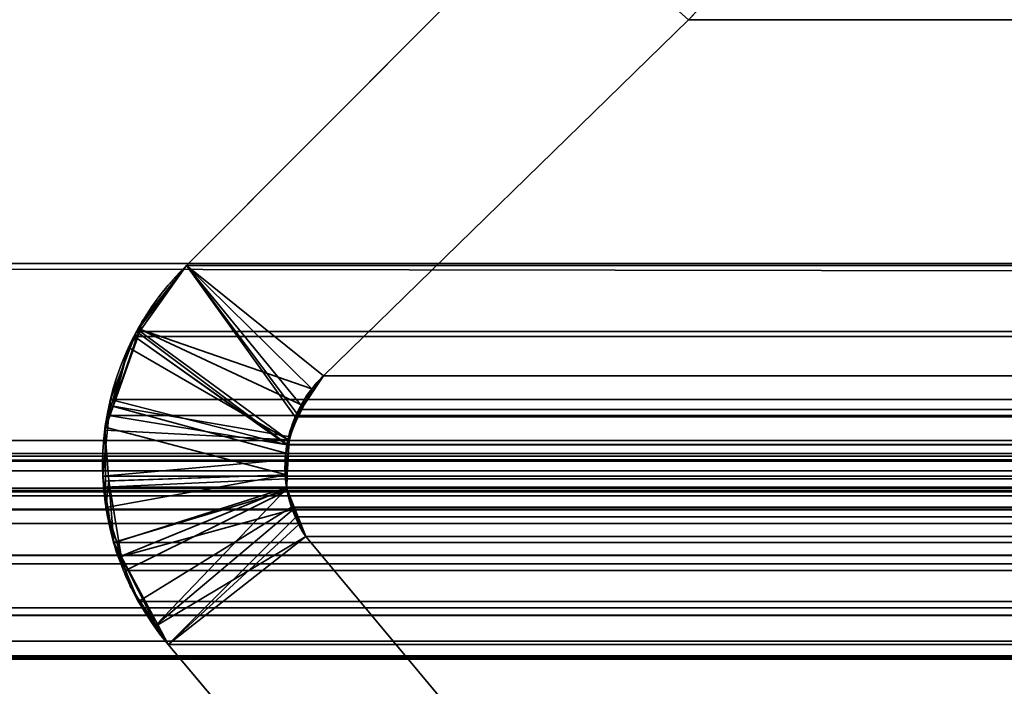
# Model space of a CAD drawing. Header units: millimetres. Extents: x -603 to 3703, y -120 to 193.
# Tile 336 of 656: x 1025.49 to 1028.85, y 1.2 to 3.48. Entities that reach past the tile are written whole.
import ezdxf

# ---------------------------------------------------------------- set-up
doc = ezdxf.new("R2010")
doc.units = ezdxf.units.MM
doc.layers.add('152', color=7, linetype='Continuous', true_color=0xffffff)

# ---------------------------------------------------------------- blocks, each defined once
blk = doc.blocks.new('UG_SURFACE_002')
at = {"layer": '152', "color": 252, "linetype": 'Continuous', "lineweight": 35}
for points in [[(2177.5, -35, 2213.0001), (2177.5, 174.4, 2213.0001), (822.5, 174.4, 2213.0001), (822.5, -35, 2213.0001)], [(972.5, -35, 2063), (972.5, 174.4, 2063), (2027.4999, 174.4, 2063), (2027.4999, -35, 2063)]]:
    blk.add_3dface(points, dxfattribs=at)
blk = doc.blocks.new('UG_SURFACE_089')
at = {"layer": '152', "color": 252, "linetype": 'Continuous', "lineweight": 35}
for points in [[(1011, -46.92, 2022.5), (1989, -46.92, 2022.5), (1989, 14.42, 2022.5), (1011, 14.42, 2022.5)], [(1012.5, -46.92, 2020.9999), (1012.5, 14.42, 2020.9999), (1987.5, 14.42, 2020.9999), (1987.5, -46.92, 2020.9999)]]:
    blk.add_3dface(points, dxfattribs=at)
blk = doc.blocks.new('UG_SURFACE_143')
at = {"layer": '152', "color": 7, "linetype": 'Continuous', "lineweight": 35}
for points in [[(1027.7711, 3.4787, -7), (1026.523, 2.2621, -7), (1026.0557, 2.6395, -7), (1027.3063, 3.8936, -7)], [(1026.523, 2.2621, 2006.9771), (1027.7711, 3.4787, 2005.729), (1027.3063, 3.8936, 2006.1936), (1026.0557, 2.6395, 2007.4444)], [(1027.3063, 3.8936, -7), (1026.0557, 2.6395, -7), (1026.0557, 2.6395, 2007.4444), (1027.3063, 3.8936, 2006.1936)], [(1027.7711, 3.4787, 2005.729), (1026.523, 2.2621, 2006.9771), (1026.523, 2.2621, -7), (1027.7711, 3.4787, -7)], [(1025.895, 2.4216, -7), (1025.9043, 2.4487, -7), (1026.0557, 2.6395, -7), (1026.4831, 2.2174, -7)], [(1026.4063, 2.0413, 2007.0937), (1026.4322, 2.1339, 2007.0679), (1026.0557, 2.6395, 2007.4444), (1025.896, 2.4145, 2007.6041)], [(1025.9043, 2.4487, -7), (1025.896, 2.4145, 2007.6041), (1026.0557, 2.6395, 2007.4444)], [(1026.0557, 2.6395, 2007.4444), (1026.0557, 2.6395, -7), (1025.9043, 2.4487, -7)], [(1026.523, 2.2621, -7), (1026.4831, 2.2174, -7), (1026.0557, 2.6395, -7)], [(1026.0557, 2.6395, 2007.4444), (1026.4322, 2.1339, 2007.0679), (1026.45, 2.1591, 2007.05)], [(1026.45, 2.1591, 2007.05), (1026.523, 2.2621, 2006.9771), (1026.0557, 2.6395, 2007.4444)], [(1025.9043, 2.4487, -7), (1025.895, 2.4216, -7), (1025.896, 2.4145, 2007.6041)], [(1026.4549, 2.1594, -7), (1026.4044, 2.0549, -7), (1025.8043, 2.1591, -7), (1025.895, 2.4216, -7)], [(1025.896, 2.4145, 2007.6041), (1025.895, 2.4216, -7), (1025.8043, 2.1591, -7)], [(1025.8043, 2.1591, -7), (1025.857, 2.3595, 2007.643), (1025.896, 2.4145, 2007.6041)], [(1025.896, 2.4145, 2007.6041), (1025.857, 2.3595, 2007.643), (1026.4063, 2.0413, 2007.0937)], [(1025.895, 2.4216, -7), (1026.4831, 2.2174, -7), (1026.4549, 2.1594, -7)], [(1025.857, 2.3595, 2007.643), (1025.7983, 2.1593, 2007.7016), (1026.3944, 1.9984, 2007.1056), (1026.4063, 2.0413, 2007.0937)], [(1025.8043, 2.1591, -7), (1025.7983, 2.1593, 2007.7016), (1025.857, 2.3595, 2007.643)], [(1026.523, 2.2621, 2006.9771), (1026.45, 2.1591, 2007.05), (1026.4549, 2.1594, -7)], [(1026.4549, 2.1594, -7), (1026.4831, 2.2174, -7), (1026.523, 2.2621, 2006.9771)], [(1026.4831, 2.2174, -7), (1026.523, 2.2621, -7), (1026.523, 2.2621, 2006.9771)], [(1025.7759, 2.0769, -7), (1025.7772, 2.0869, 2007.7229), (1025.7983, 2.1593, 2007.7016)], [(1025.7983, 2.1593, 2007.7016), (1025.8043, 2.1591, -7), (1025.7759, 2.0769, -7)], [(1025.7759, 2.0769, -7), (1025.8043, 2.1591, -7), (1026.4044, 2.0549, -7), (1026.404, 2.0437, -7)], [(1026.3966, 1.9241, 2007.1034), (1026.3944, 1.9984, 2007.1056), (1025.7983, 2.1593, 2007.7016), (1025.7772, 2.0869, 2007.7229)], [(1026.404, 2.0437, -7), (1026.4044, 2.0549, -7), (1026.45, 2.1591, 2007.05)], [(1026.45, 2.1591, 2007.05), (1026.4322, 2.1339, 2007.0679), (1026.404, 2.0437, -7)], [(1026.4044, 2.0549, -7), (1026.4549, 2.1594, -7), (1026.45, 2.1591, 2007.05)], [(1026.4322, 2.1339, 2007.0679), (1026.4063, 2.0413, 2007.0937), (1026.404, 2.0437, -7)], [(1025.7789, 1.902, 2007.7212), (1025.7772, 2.0869, 2007.7229), (1025.7759, 2.0769, -7)], [(1025.7772, 2.0869, 2007.7229), (1025.7789, 1.902, 2007.7212), (1026.3966, 1.9241, 2007.1034)], [(1026.404, 2.0437, -7), (1026.3994, 1.9236, -7), (1025.7897, 1.9034, -7), (1025.7759, 2.0769, -7)], [(1025.7759, 2.0769, -7), (1025.7897, 1.9034, -7), (1025.7789, 1.902, 2007.7212)], [(1026.4063, 2.0413, 2007.0937), (1026.3944, 1.9984, 2007.1056), (1026.3994, 1.9236, -7)], [(1026.3994, 1.9236, -7), (1026.404, 2.0437, -7), (1026.4063, 2.0413, 2007.0937)], [(1026.3944, 1.9984, 2007.1056), (1026.3966, 1.9241, 2007.1034), (1026.3994, 1.9236, -7)], [(1026.3966, 1.9241, 2007.1034), (1025.7789, 1.902, 2007.7212), (1025.7797, 1.8123, 2007.7202)], [(1025.7797, 1.8123, 2007.7202), (1025.8318, 1.6459, 2007.6683), (1026.3981, 1.8769, 2007.102), (1026.3966, 1.9241, 2007.1034)], [(1026.3994, 1.9236, -7), (1026.3976, 1.8796, -7), (1025.8065, 1.6913, -7), (1025.7897, 1.9034, -7)], [(1026.3994, 1.9236, -7), (1026.3966, 1.9241, 2007.1034), (1026.3981, 1.8769, 2007.102)], [(1026.3981, 1.8769, 2007.102), (1026.3976, 1.8796, -7), (1026.3994, 1.9236, -7)], [(1025.7797, 1.8123, 2007.7202), (1025.7789, 1.902, 2007.7212), (1025.7897, 1.9034, -7)], [(1025.8318, 1.6459, 2007.6683), (1025.7797, 1.8123, 2007.7202), (1025.7897, 1.9034, -7)], [(1025.7897, 1.9034, -7), (1025.8065, 1.6913, -7), (1025.8318, 1.6459, 2007.6683)], [(1025.8315, 1.645, -7), (1025.8065, 1.6913, -7), (1026.3976, 1.8796, -7), (1026.4258, 1.8076, -7)], [(1026.3981, 1.8769, 2007.102), (1025.8318, 1.6459, 2007.6683), (1025.8642, 1.542, 2007.6358), (1025.9501, 1.4105, 2007.55)], [(1026.4213, 1.807, 2007.0786), (1026.3981, 1.8769, 2007.102), (1025.9501, 1.4105, 2007.55)], [(1026.3976, 1.8796, -7), (1026.3981, 1.8769, 2007.102), (1026.4213, 1.807, 2007.0786)], [(1026.4213, 1.807, 2007.0786), (1026.4258, 1.8076, -7), (1026.3976, 1.8796, -7)], [(1026.4258, 1.8076, -7), (1026.4628, 1.7131, -7), (1025.9571, 1.4111, -7), (1025.8315, 1.645, -7)], [(1025.9501, 1.4105, 2007.55), (1025.9928, 1.345, 2007.5073), (1026.4391, 1.754, 2007.061), (1026.4213, 1.807, 2007.0786)], [(1026.4258, 1.8076, -7), (1026.4213, 1.807, 2007.0786), (1026.4391, 1.754, 2007.061)], [(1026.4258, 1.8076, -7), (1026.4391, 1.754, 2007.061), (1026.4628, 1.7131, 2007.0372)], [(1026.4628, 1.7131, 2007.0372), (1026.4628, 1.7131, -7), (1026.4258, 1.8076, -7)], [(1026.4628, 1.7131, 2007.0372), (1026.4391, 1.754, 2007.061), (1025.9928, 1.345, 2007.5073)], [(1025.8065, 1.6913, -7), (1025.8315, 1.645, -7), (1025.8318, 1.6459, 2007.6683)], [(1025.9928, 1.345, -7), (1025.9571, 1.4111, -7), (1026.4628, 1.7131, -7)], [(1026.4628, 1.7131, -7), (1027.015, 1.0529, -7), (1026.931, 0.2303, -7), (1025.9928, 1.345, -7)], [(1027.015, 1.0529, 2006.485), (1026.4628, 1.7131, 2007.0372), (1025.9928, 1.345, 2007.5073), (1026.931, 0.2303, 2006.5689)], [(1026.4628, 1.7131, 2007.0372), (1027.015, 1.0529, 2006.485), (1027.015, 1.0529, -7), (1026.4628, 1.7131, -7)], [(1025.8642, 1.542, 2007.6358), (1025.8318, 1.6459, 2007.6683), (1025.8315, 1.645, -7)], [(1025.8315, 1.645, -7), (1025.9571, 1.4111, -7), (1025.9501, 1.4105, 2007.55)], [(1025.9501, 1.4105, 2007.55), (1025.8642, 1.542, 2007.6358), (1025.8315, 1.645, -7)], [(1025.9928, 1.345, 2007.5073), (1025.9501, 1.4105, 2007.55), (1025.9571, 1.4111, -7)], [(1025.9571, 1.4111, -7), (1025.9928, 1.345, -7), (1025.9928, 1.345, 2007.5073)], [(1025.9928, 1.345, -7), (1026.931, 0.2303, -7), (1026.931, 0.2303, 2006.5689), (1025.9928, 1.345, 2007.5073)]]:
    blk.add_3dface(points, dxfattribs=at)
blk = doc.blocks.new('UG_SURFACE_144')
at = {"layer": '152', "color": 7, "linetype": 'Continuous', "lineweight": 35}
for points in [[(1986.675, 2.6459, 2020.175), (1986.6284, 5.9608, 2020.1285), (1013.3716, 5.9608, 2020.1285), (1013.325, 2.6459, 2020.175)], [(1014.2951, 2.0412, 2019.2049), (1014.3776, 4.9715, 2019.1224), (1985.6224, 4.9715, 2019.1224), (1985.7049, 2.0412, 2019.2049)], [(1026.0557, 2.6395, 2007.4444), (1027.3063, 3.8936, 2006.1936), (1027.7711, 3.4787, 2005.729), (1026.523, 2.2621, 2006.9771)], [(1027.3063, 3.8936, 2006.1936), (1026.0557, 2.6395, 2007.4444), (1973.9443, 2.6395, 2007.4444), (1972.6937, 3.8936, 2006.1936)], [(1972.2289, 3.4787, 2005.729), (1973.477, 2.2621, 2006.9771), (1026.523, 2.2621, 2006.9771), (1027.7711, 3.4787, 2005.729)], [(1986.6695, 1.0733, 2020.1695), (1013.325, 2.6459, 2020.175), (1013.2391, 0.3109, 2020.2608)], [(1986.6695, 1.0733, 2020.1695), (1986.675, 2.6459, 2020.175), (1013.325, 2.6459, 2020.175)], [(1025.8842, 2.4134, 2007.6158), (1026.0557, 2.6395, 2007.4444), (1026.4269, 2.1222, 2007.0732), (1026.3988, 2.0275, 2007.1013)], [(1974.1158, 2.4134, 2007.6158), (1973.9443, 2.6395, 2007.4444), (1026.0557, 2.6395, 2007.4444), (1025.8842, 2.4134, 2007.6158)], [(1026.523, 2.2621, 2006.9771), (1026.4438, 2.1468, 2007.0562), (1026.4269, 2.1222, 2007.0732), (1026.0557, 2.6395, 2007.4444)], [(1026.3983, 2.026, 2007.1018), (1025.795, 2.1819, 2007.705), (1025.8776, 2.3964, 2007.6225)], [(1974.205, 2.1819, 2007.705), (1974.1224, 2.3964, 2007.6225), (1025.8776, 2.3964, 2007.6225), (1025.795, 2.1819, 2007.705)], [(1026.3988, 2.0275, 2007.1013), (1025.8776, 2.3964, 2007.6225), (1025.8842, 2.4134, 2007.6158)], [(1025.8776, 2.3964, 2007.6225), (1974.1224, 2.3964, 2007.6225), (1974.1158, 2.4134, 2007.6158)], [(1025.8842, 2.4134, 2007.6158), (1025.8776, 2.3964, 2007.6225), (1974.1158, 2.4134, 2007.6158)], [(1026.3988, 2.0275, 2007.1013), (1026.3983, 2.026, 2007.1018), (1025.8776, 2.3964, 2007.6225)], [(1026.4438, 2.1468, 2007.0562), (1026.523, 2.2621, 2006.9771), (1973.477, 2.2621, 2006.9771)], [(1973.477, 2.2621, 2006.9771), (1973.5554, 2.1585, 2007.0555), (1026.4438, 2.1468, 2007.0562)], [(1025.7896, 2.1271, 2007.7105), (1025.795, 2.1819, 2007.705), (1026.3983, 2.026, 2007.1018)], [(1025.795, 2.1819, 2007.705), (1025.7896, 2.1271, 2007.7105), (1974.2104, 2.1271, 2007.7105)], [(1025.795, 2.1819, 2007.705), (1974.2104, 2.1271, 2007.7105), (1974.205, 2.1819, 2007.705)], [(1973.5554, 2.1585, 2007.0555), (1973.5584, 2.1509, 2007.0584), (1026.4438, 2.1468, 2007.0562)], [(1026.3983, 2.026, 2007.1018), (1026.3925, 1.975, 2007.1075), (1025.7692, 1.9194, 2007.7307), (1025.7896, 2.1271, 2007.7105)], [(1974.2308, 1.9194, 2007.7307), (1025.7896, 2.1271, 2007.7105), (1025.7692, 1.9194, 2007.7307)], [(1974.2308, 1.9194, 2007.7307), (1974.2104, 2.1271, 2007.7105), (1025.7896, 2.1271, 2007.7105)], [(1973.5955, 2.0554, 2007.0956), (1026.3988, 2.0275, 2007.1013), (1026.4269, 2.1222, 2007.0732)], [(1973.5955, 2.0554, 2007.0956), (1026.4269, 2.1222, 2007.0732), (1026.4438, 2.1468, 2007.0562)], [(1026.4438, 2.1468, 2007.0562), (1973.5584, 2.1509, 2007.0584), (1973.5955, 2.0554, 2007.0956)], [(1973.5955, 2.0554, 2007.0956), (1973.5988, 2.027, 2007.0989), (1026.3988, 2.0275, 2007.1013)], [(1014.2951, 2.0412, 2019.2049), (1985.7049, 2.0412, 2019.2049), (1985.6882, 1.8784, 2019.1882), (1014.3118, 1.8784, 2019.1882)], [(1026.3925, 1.975, 2007.1075), (1026.3983, 2.026, 2007.1018), (1973.6056, 1.9097, 2007.1056)], [(1973.6083, 1.9483, 2007.1082), (1026.3983, 2.026, 2007.1018), (1026.3988, 2.0275, 2007.1013)], [(1973.6083, 1.9483, 2007.1082), (1973.6056, 1.9097, 2007.1056), (1026.3983, 2.026, 2007.1018)], [(1026.3988, 2.0275, 2007.1013), (1973.5988, 2.027, 2007.0989), (1973.6083, 1.9483, 2007.1082)], [(1017.1266, 1.997, 2016.3734), (1015.2102, 1.295, 2018.2898), (1984.7898, 1.295, 2018.2898), (1982.8734, 1.997, 2016.3734)], [(1017.1266, 1.997, 2016.3734), (1982.8734, 1.997, 2016.3734), (1982.7933, 2.0043, 2016.2933)], [(1982.7933, 2.0043, 2016.2933), (1017.2083, 1.9879, 2016.2916), (1017.1266, 1.997, 2016.3734)], [(1982.7933, 2.0043, 2016.2933), (1982.7911, 2.0038, 2016.2911), (1017.2083, 1.9879, 2016.2916)], [(1017.3337, 1.974, 2016.1662), (1017.2083, 1.9879, 2016.2916), (1982.7911, 2.0038, 2016.2911)], [(1982.7911, 2.0038, 2016.2911), (1982.6667, 1.974, 2016.1667), (1017.3337, 1.974, 2016.1662)], [(1017.3662, 1.9704, 2016.1338), (1017.3337, 1.974, 2016.1662), (1982.6667, 1.974, 2016.1667)], [(1017.3662, 1.9704, 2016.1338), (1982.6667, 1.974, 2016.1667), (1982.6149, 1.9616, 2016.115)], [(1982.6149, 1.9616, 2016.115), (1017.4114, 1.9379, 2016.0887), (1017.3662, 1.9704, 2016.1338)], [(1982.6149, 1.9616, 2016.115), (1982.5877, 1.941, 2016.0878), (1017.4114, 1.9379, 2016.0887)], [(1025.7754, 1.8818, 2007.7245), (1025.7692, 1.9194, 2007.7307), (1026.3925, 1.975, 2007.1075), (1026.3968, 1.9101, 2007.1032)], [(1973.6056, 1.9097, 2007.1056), (1026.3968, 1.9101, 2007.1032), (1026.3925, 1.975, 2007.1075)], [(1017.5066, 1.8695, 2015.9934), (1017.4114, 1.9379, 2016.0887), (1982.5877, 1.941, 2016.0878)], [(1017.5066, 1.8695, 2015.9934), (1982.5877, 1.941, 2016.0878), (1982.4934, 1.8695, 2015.9934)], [(1025.7692, 1.9194, 2007.7307), (1025.7754, 1.8818, 2007.7245), (1974.2246, 1.8818, 2007.7245), (1974.2308, 1.9194, 2007.7307)], [(1026.3968, 1.9101, 2007.1032), (1026.3993, 1.8701, 2007.1006), (1025.8061, 1.6931, 2007.694), (1025.7754, 1.8818, 2007.7245)], [(1026.3968, 1.9101, 2007.1032), (1973.6056, 1.9097, 2007.1056), (1973.6048, 1.8959, 2007.1049)], [(1026.3993, 1.8701, 2007.1006), (1026.3968, 1.9101, 2007.1032), (1973.6048, 1.8959, 2007.1049)], [(1973.6048, 1.8959, 2007.1049), (1026.414, 1.8134, 2007.0858), (1026.3993, 1.8701, 2007.1006)], [(1026.414, 1.8134, 2007.0858), (1973.6048, 1.8959, 2007.1049), (1973.5795, 1.7957, 2007.0796)], [(1014.3118, 1.8784, 2019.1882), (1985.6882, 1.8784, 2019.1882), (1985.6794, 1.8545, 2019.1793)], [(1985.6794, 1.8545, 2019.1793), (1014.3186, 1.8526, 2019.1815), (1014.3118, 1.8784, 2019.1882)], [(1014.3309, 1.8061, 2019.1691), (1014.3186, 1.8526, 2019.1815), (1985.6794, 1.8545, 2019.1793)], [(1014.3309, 1.8061, 2019.1691), (1985.6794, 1.8545, 2019.1793), (1985.6114, 1.6712, 2019.1114)], [(1982.4934, 1.8695, 2015.9934), (1017.5085, 1.8664, 2015.9914), (1017.5066, 1.8695, 2015.9934)], [(1982.4934, 1.8695, 2015.9934), (1982.4915, 1.8664, 2015.9914), (1017.5085, 1.8664, 2015.9914)], [(1017.5085, 1.8664, 2015.9914), (1982.4915, 1.8664, 2015.9914), (1982.4214, 1.7573, 2015.9214), (1017.5786, 1.7573, 2015.9214)], [(1974.2246, 1.8818, 2007.7245), (1025.7754, 1.8818, 2007.7245), (1025.8061, 1.6931, 2007.694)], [(1974.1939, 1.6931, 2007.694), (1974.2246, 1.8818, 2007.7245), (1025.8061, 1.6931, 2007.694)], [(1025.8465, 1.597, 2007.6535), (1025.8061, 1.6931, 2007.694), (1026.3993, 1.8701, 2007.1006)], [(1026.3993, 1.8701, 2007.1006), (1026.414, 1.8134, 2007.0858), (1025.8912, 1.4909, 2007.6089), (1025.8465, 1.597, 2007.6535)], [(1014.3309, 1.8061, 2019.1691), (1985.6114, 1.6712, 2019.1114), (1985.5958, 1.65, 2019.0959)], [(1985.5958, 1.65, 2019.0959), (1014.405, 1.6498, 2019.0949), (1014.3309, 1.8061, 2019.1691)], [(1025.9928, 1.345, 2007.5073), (1025.8912, 1.4909, 2007.6089), (1026.414, 1.8134, 2007.0858), (1026.43, 1.7806, 2007.0701)], [(1026.414, 1.8134, 2007.0858), (1973.5795, 1.7957, 2007.0796), (1973.5712, 1.7793, 2007.0713)], [(1973.5712, 1.7793, 2007.0713), (1026.43, 1.7806, 2007.0701), (1026.414, 1.8134, 2007.0858)], [(1017.5786, 1.7573, 2015.9214), (1982.4214, 1.7573, 2015.9214), (1981.7749, 1.0741, 2015.275), (1018.2251, 1.0741, 2015.275)], [(1026.43, 1.7806, 2007.0701), (1026.4628, 1.7131, 2007.0372), (1025.9928, 1.345, 2007.5073)], [(1026.43, 1.7806, 2007.0701), (1973.5712, 1.7793, 2007.0713), (1973.5372, 1.7131, 2007.0372)], [(1973.5372, 1.7131, 2007.0372), (1026.4628, 1.7131, 2007.0372), (1026.43, 1.7806, 2007.0701)], [(1025.8061, 1.6931, 2007.694), (1025.8465, 1.597, 2007.6535), (1974.1535, 1.597, 2007.6535), (1974.1939, 1.6931, 2007.694)], [(1026.931, 0.2303, 2006.5689), (1025.9928, 1.345, 2007.5073), (1026.4628, 1.7131, 2007.0372), (1027.015, 1.0529, 2006.485)], [(1973.5372, 1.7131, 2007.0372), (1972.985, 1.0529, 2006.485), (1027.015, 1.0529, 2006.485), (1026.4628, 1.7131, 2007.0372)], [(1014.405, 1.6498, 2019.0949), (1985.5958, 1.65, 2019.0959), (1985.4931, 1.5104, 2018.9931)], [(1014.4185, 1.6214, 2019.0816), (1014.405, 1.6498, 2019.0949), (1985.4931, 1.5104, 2018.9931)], [(1014.4185, 1.6214, 2019.0816), (1985.4931, 1.5104, 2018.9931), (1985.4424, 1.4748, 2018.9424)], [(1985.4424, 1.4748, 2018.9424), (1014.5568, 1.4693, 2018.9433), (1014.4185, 1.6214, 2019.0816)], [(1974.1088, 1.4909, 2007.6089), (1025.8465, 1.597, 2007.6535), (1025.8912, 1.4909, 2007.6089)], [(1974.1088, 1.4909, 2007.6089), (1974.1535, 1.597, 2007.6535), (1025.8465, 1.597, 2007.6535)], [(1025.8912, 1.4909, 2007.6089), (1025.9928, 1.345, 2007.5073), (1974.0072, 1.345, 2007.5073), (1974.1088, 1.4909, 2007.6089)], [(1014.5789, 1.4448, 2018.9211), (1014.5568, 1.4693, 2018.9433), (1985.4424, 1.4748, 2018.9424)], [(1014.5789, 1.4448, 2018.9211), (1985.4424, 1.4748, 2018.9424), (1985.2571, 1.3446, 2018.7571)], [(1014.5789, 1.4448, 2018.9211), (1985.2571, 1.3446, 2018.7571), (1985.2486, 1.3429, 2018.7485)], [(1985.2486, 1.3429, 2018.7485), (1014.7544, 1.3555, 2018.7457), (1014.5789, 1.4448, 2018.9211)], [(1014.8538, 1.3048, 2018.6462), (1014.7544, 1.3555, 2018.7457), (1985.2486, 1.3429, 2018.7485)], [(1014.9699, 1.3016, 2018.5301), (1014.8538, 1.3048, 2018.6462), (1985.2486, 1.3429, 2018.7485)], [(1985.2486, 1.3429, 2018.7485), (1985.0287, 1.3001, 2018.5287), (1014.9699, 1.3016, 2018.5301)], [(1025.9928, 1.345, 2007.5073), (1026.931, 0.2303, 2006.5689), (1973.069, 0.2303, 2006.5689), (1974.0072, 1.345, 2007.5073)], [(1014.9699, 1.3016, 2018.5301), (1985.0287, 1.3001, 2018.5287), (1984.9199, 1.2788, 2018.42)], [(1015.2102, 1.295, 2018.2898), (1014.9699, 1.3016, 2018.5301), (1984.9199, 1.2788, 2018.42)], [(1984.9199, 1.2788, 2018.42), (1984.7898, 1.295, 2018.2898), (1015.2102, 1.295, 2018.2898)]]:
    blk.add_3dface(points, dxfattribs=at)

msp = doc.modelspace()

# ---------------------------------------------------------------- linework, layer by layer
at = {"layer": '152', "color": 252, "linetype": 'Continuous', "lineweight": -3, "true_color": 0x939598}
for p, q in [((1027.3063, 3.8936, -7), (1026.0557, 2.6395, -7)), ((1026.0557, 2.6395, 2007.4443), (1027.3063, 3.8936, 2006.1937)), ((1026.0557, 2.6395, 2007.4443), (1027.3063, 3.8936, 2006.1937)), ((1027.7711, 3.4787, 2005.7289), (1026.523, 2.2621, 2006.977)), ((1027.7711, 3.4787, 2005.7289), (1026.523, 2.2621, 2006.977)), ((1027.7711, 3.4787, -7), (1026.523, 2.2621, -7)), ((1972.2289, 3.4787, 2005.7289), (1027.7711, 3.4787, 2005.7289)), ((1027.7711, 3.4787, 2005.7289), (1027.7711, 3.4787, -7)), ((1986.675, 2.6459, 2020.175), (1013.325, 2.6459, 2020.175)), ((1026.0557, 2.6395, -7), (1026.0557, 2.6395, 2007.4443)), ((1026.0557, 2.6395, 2007.4443), (1973.9443, 2.6395, 2007.4443)), ((1973.477, 2.2621, 2006.977), (1026.523, 2.2621, 2006.977)), ((1026.523, 2.2621, 2006.977), (1026.523, 2.2621, -7)), ((1014.2951, 2.0412, 2019.2049), (1985.7049, 2.0412, 2019.2049)), ((1017.1266, 1.997, 2016.3734), (1982.8734, 1.997, 2016.3734)), ((1014.3117, 1.8784, 2019.1883), (1985.6883, 1.8784, 2019.1883)), ((1017.5786, 1.7573, 2015.9214), (1982.4214, 1.7573, 2015.9214)), ((1026.4628, 1.7131, -7), (1027.015, 1.0529, -7)), ((1026.4628, 1.7131, 2007.0372), (1027.015, 1.0529, 2006.485)), ((1973.5372, 1.7131, 2007.0372), (1026.4628, 1.7131, 2007.0372)), ((1026.4628, 1.7131, 2007.0372), (1027.015, 1.0529, 2006.485)), ((1026.4628, 1.7131, 2007.0372), (1026.4628, 1.7131, -7)), ((1025.9927, 1.345, 2007.5073), (1974.0073, 1.345, 2007.5073)), ((1026.9311, 0.2303, 2006.5689), (1025.9927, 1.345, 2007.5073)), ((1025.9927, 1.345, -7), (1026.9311, 0.2303, -7)), ((1025.9927, 1.345, -7), (1025.9927, 1.345, 2007.5073)), ((1026.9311, 0.2303, 2006.5689), (1025.9927, 1.345, 2007.5073)), ((1015.2101, 1.295, 2018.2899), (1984.7899, 1.295, 2018.2899))]:
    msp.add_line(p, q, dxfattribs=at)
for points in [[(1027.7711, 3.4787, -7), (1027.8939, 3.5987, -7), (1027.9633, 3.7633, -7), (1027.9633, 3.935, -7)], [(1027.7711, 3.4787, 2005.7289), (1027.8939, 3.5987, 2005.6061), (1027.9633, 3.7633, 2005.5367), (1027.9633, 3.935, 2005.5367)], [(1025.9927, 1.345, -7), (1025.6709, 1.7265, -7), (1025.6985, 2.2915, -7), (1026.0557, 2.6395, -7)], [(1026.0557, 2.6395, 2007.4443), (1025.6985, 2.2915, 2007.8015), (1025.6709, 1.7265, 2007.8291), (1025.9927, 1.345, 2007.5073)], [(1026.523, 2.2621, 2006.977), (1026.3743, 2.117, 2007.1257), (1026.3488, 1.8869, 2007.1512), (1026.4628, 1.7131, 2007.0372)], [(1026.4628, 1.7131, -7), (1026.3488, 1.8869, -7), (1026.3743, 2.117, -7), (1026.523, 2.2621, -7)]]:
    msp.add_open_spline(points, degree=3, dxfattribs=at)
for points, knots in [([(1027.7711, 3.4787, 2005.7289), (1027.802, 3.5089, 2005.698), (1027.831, 3.5434, 2005.669), (1027.8892, 3.631, 2005.6108), (1027.9169, 3.6879, 2005.5831), (1027.9504, 3.7978, 2005.5496), (1027.9598, 3.8502, 2005.5402), (1027.963, 3.9134, 2005.537), (1027.9633, 3.9242, 2005.5367), (1027.9633, 3.935, 2005.5367)], [0, 0, 0, 0, 0.28806, 0.28806, 0.655147, 0.655147, 0.941866, 0.941866, 1, 1, 1, 1]), ([(1026.0557, 2.6395, 2007.4443), (1025.9913, 2.5767, 2007.5087), (1025.9318, 2.501, 2007.5682), (1025.8462, 2.3438, 2007.6538), (1025.8151, 2.2651, 2007.6849), (1025.7749, 2.0983, 2007.7251), (1025.7657, 2.0076, 2007.7343), (1025.7724, 1.8421, 2007.7276), (1025.7853, 1.7647, 2007.7147), (1025.8271, 1.6205, 2007.6729), (1025.8565, 1.5522, 2007.6435), (1025.9213, 1.4376, 2007.5787), (1025.9557, 1.3888, 2007.5443), (1025.9927, 1.345, 2007.5073)], [0, 0, 0, 0, 0.216801, 0.216801, 0.388943, 0.388943, 0.56272, 0.56272, 0.714161, 0.714161, 0.867331, 0.867331, 1, 1, 1, 1]), ([(1026.4628, 1.7131, 2007.0372), (1026.4433, 1.7428, 2007.0567), (1026.4263, 1.7768, 2007.0737), (1026.408, 1.8316, 2007.092), (1026.403, 1.8507, 2007.097), (1026.3929, 1.9041, 2007.1071), (1026.3905, 1.94, 2007.1095), (1026.3934, 1.9922, 2007.1066), (1026.3954, 2.0093, 2007.1046), (1026.4042, 2.0598, 2007.0958), (1026.4142, 2.0924, 2007.0858), (1026.4445, 2.1632, 2007.0555), (1026.4678, 2.1999, 2007.0322), (1026.5032, 2.2419, 2006.9968), (1026.5129, 2.2523, 2006.9871), (1026.523, 2.2621, 2006.977)], [0, 0, 0, 0, 0.1907, 0.1907, 0.284569, 0.284569, 0.449788, 0.449788, 0.529986, 0.529986, 0.693188, 0.693188, 0.9195, 0.9195, 1, 1, 1, 1])]:
    msp.add_open_spline(points, degree=3, knots=knots, dxfattribs=at)

# ---------------------------------------------------------------- block references
for name in ['UG_SURFACE_002', 'UG_SURFACE_089', 'UG_SURFACE_143', 'UG_SURFACE_144']:
    msp.add_blockref(name, (0, 0), dxfattribs=at)

doc.saveas('drawing.dxf')
